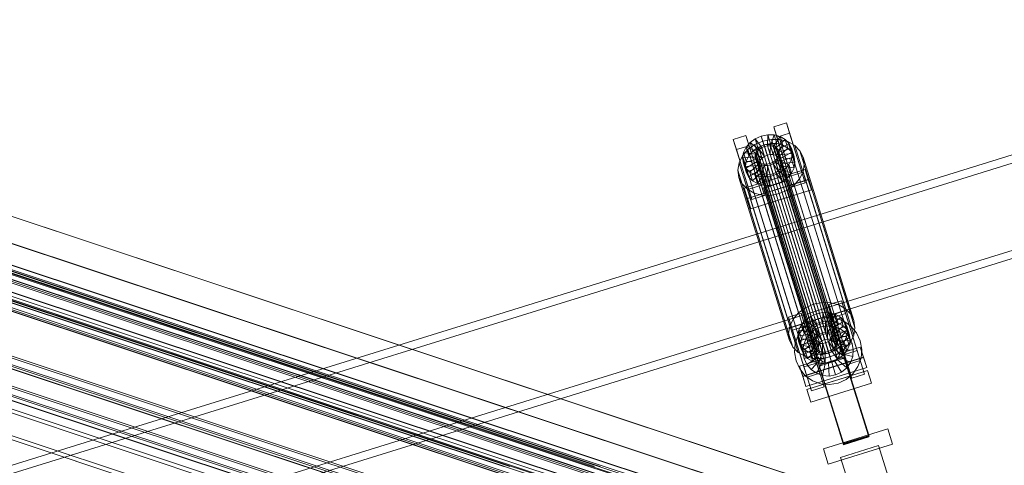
# Model space of a CAD drawing. Header units: millimetres. Extents: x -4395 to 65662, y -65530 to 6847.
# Tile 816 of 1034: x 20453 to 21195, y 2234 to 2570. Entities that reach past the tile are written whole.
import ezdxf

# ---------------------------------------------------------------- set-up
doc = ezdxf.new("R2010")
doc.units = ezdxf.units.MM
for name, color, linetype, lineweight in [('COTAS_P', 1, 'Continuous', 0), ('lateral_C02', 7, 'Continuous', 0), ('lateral_C07', 7, 'Continuous', 0)]:
    doc.layers.add(name, color=color, linetype=linetype, lineweight=lineweight)
doc.dimstyles.new('R19_100', dxfattribs={"dimtxt": 250, "dimasz": 150, "dimexe": 150, "dimexo": 80, "dimgap": 100, "dimtad": 1, "dimtih": 1, "dimtoh": 1, "dimdsep": 46, "dimcen": 0.09, "dimadec": 0, "dimazin": 0, "dimtfac": 1, "dimtdec": 4, "dimtofl": 0, "dimtmove": 0, "dimatfit": 3, "dimfxl": 1, "dimtolj": 1, "dimtzin": 0, "dimarcsym": 0})

# ---------------------------------------------------------------- blocks, each defined once
blk = doc.blocks.new('DIM_R33_4')
at = {"layer": 'COTAS_P'}
for p, q in [((15248.37, 1279.09), (24311.82, 4109.09)), ((24311.82, 4109.09), (24155.23, 4107.34)), ((24311.82, 4109.09), (24182.05, 4021.43)), ((24580.07, 3250), (24311.82, 4109.09)), ((15248.37, 1279.09), (15378.14, 1366.76)), ((15248.37, 1279.09), (15404.97, 1280.85)), ((15516.62, 420), (15248.37, 1279.09))]:
    blk.add_line(p, q, dxfattribs=at)
blk.add_text('9495 P', height=250, rotation=17.34062, dxfattribs=at).set_placement((19750.29, 2789.55))

msp = doc.modelspace()

# ---------------------------------------------------------------- linework, layer by layer
at = {"layer": 'lateral_C02'}
for p, q in [((21968.557, 2706.282), (21032.6, 2415.788)), ((21034.379, 2410.057), (21970.336, 2700.552)), ((21053.003, 2350.052), (21988.96, 2640.547)), ((21990.738, 2634.816), (21054.781, 2344.322)), ((21021.273, 2489.231), (21030.818, 2492.212)), ((21023.653, 2481.562), (21021.273, 2489.231)), ((21021.273, 2489.231), (21033.023, 2451.709)), ((21030.818, 2492.212), (21033.199, 2484.543)), ((21042.569, 2454.69), (21030.818, 2492.212)), ((20990.727, 2479.694), (21000.273, 2482.674)), ((21000.273, 2482.674), (21002.653, 2475.005)), ((21012.023, 2445.152), (21000.273, 2482.674)), ((21007.386, 2480.306), (21011.922, 2482.278)), ((21011.922, 2482.278), (21016.775, 2483.238)), ((21014.37, 2474.461), (21011.922, 2482.278)), ((21011.922, 2482.278), (21013.962, 2475.705)), ((21016.669, 2474.916), (21016.775, 2483.238)), ((21016.775, 2483.238), (21021.613, 2483.12)), ((21016.775, 2483.238), (21018.815, 2476.664)), ((21018.961, 2474.86), (21021.613, 2483.12)), ((21021.09, 2474.297), (21026.109, 2481.932)), ((21021.613, 2483.12), (21026.109, 2481.932)), ((21021.613, 2483.12), (21023.654, 2476.546)), ((21033.199, 2484.543), (21023.653, 2481.562)), ((21035.404, 2444.04), (21023.653, 2481.562)), ((21026.109, 2481.932), (21029.954, 2479.756)), ((21026.109, 2481.932), (21028.149, 2475.359)), ((21033.199, 2484.543), (21044.949, 2447.02)), ((20993.108, 2472.025), (20990.727, 2479.694)), ((20990.727, 2479.694), (21002.478, 2442.171)), ((21002.653, 2475.005), (20993.108, 2472.025)), ((20998.541, 2469.948), (21000.46, 2473.924)), ((21000.46, 2473.924), (21003.477, 2477.457)), ((21008.941, 2470.504), (21000.46, 2473.924)), ((21000.46, 2473.924), (21002.5, 2467.35)), ((21001.786, 2472.071), (21007.012, 2475.881)), ((21002.653, 2475.005), (21014.404, 2437.483)), ((21003.477, 2477.457), (21007.386, 2480.306)), ((21010.37, 2472.177), (21003.477, 2477.457)), ((21003.477, 2477.457), (21005.517, 2470.883)), ((21009.427, 2473.733), (21005.517, 2470.883)), ((21007.012, 2475.881), (21013.076, 2478.516)), ((21007.012, 2475.881), (21045.267, 2352.626)), ((21012.222, 2473.527), (21007.386, 2480.306)), ((21007.386, 2480.306), (21009.427, 2473.733)), ((21008.601, 2471.599), (21010.03, 2473.273)), ((21013.962, 2475.705), (21009.427, 2473.733)), ((21009.427, 2473.733), (21014.262, 2466.953)), ((21010.03, 2473.273), (21011.882, 2474.623)), ((21010.03, 2473.273), (21054.405, 2330.298)), ((21012.222, 2473.527), (21010.37, 2472.177)), ((21011.882, 2474.623), (21014.03, 2475.557)), ((21011.882, 2474.623), (21056.257, 2331.647)), ((21014.37, 2474.461), (21012.222, 2473.527)), ((21014.262, 2466.953), (21012.222, 2473.527)), ((21013.076, 2478.516), (21019.563, 2479.799)), ((21013.076, 2478.516), (21051.33, 2355.262)), ((21018.815, 2476.664), (21013.962, 2475.705)), ((21013.962, 2475.705), (21016.41, 2467.887)), ((21014.03, 2475.557), (21016.329, 2476.011)), ((21014.03, 2475.557), (21058.405, 2332.581)), ((21016.669, 2474.916), (21014.37, 2474.461)), ((21016.41, 2467.887), (21014.37, 2474.461)), ((21016.329, 2476.011), (21018.621, 2475.955)), ((21016.329, 2476.011), (21060.704, 2333.036)), ((21018.961, 2474.86), (21016.669, 2474.916)), ((21018.709, 2468.342), (21016.669, 2474.916)), ((21018.621, 2475.955), (21020.75, 2475.393)), ((21018.621, 2475.955), (21062.996, 2332.98)), ((21018.815, 2476.664), (21018.709, 2468.342)), ((21023.654, 2476.546), (21018.815, 2476.664)), ((21021.09, 2474.297), (21018.961, 2474.86)), ((21021.001, 2468.286), (21018.961, 2474.86)), ((21019.563, 2479.799), (21026.031, 2479.642)), ((21019.563, 2479.799), (21057.817, 2356.545)), ((21020.75, 2475.393), (21022.572, 2474.362)), ((21020.75, 2475.393), (21065.126, 2332.417)), ((21023.654, 2476.546), (21021.001, 2468.286)), ((21022.912, 2473.266), (21021.09, 2474.297)), ((21023.13, 2467.724), (21021.09, 2474.297)), ((21022.572, 2474.362), (21023.961, 2472.933)), ((21022.572, 2474.362), (21066.947, 2331.387)), ((21022.912, 2473.266), (21029.954, 2479.756)), ((21024.301, 2471.838), (21022.912, 2473.266)), ((21024.952, 2466.693), (21022.912, 2473.266)), ((21028.149, 2475.359), (21023.13, 2467.724)), ((21028.149, 2475.359), (21023.654, 2476.546)), ((21024.301, 2471.838), (21032.888, 2476.74)), ((21026.031, 2479.642), (21032.041, 2478.054)), ((21026.031, 2479.642), (21064.286, 2356.387)), ((21031.995, 2473.183), (21028.149, 2475.359)), ((21029.954, 2479.756), (21032.888, 2476.74)), ((21029.954, 2479.756), (21031.995, 2473.183)), ((21032.041, 2478.054), (21037.182, 2475.145)), ((21032.041, 2478.054), (21070.296, 2354.799)), ((21032.888, 2476.74), (21034.71, 2473.089)), ((21032.888, 2476.74), (21034.928, 2470.166)), ((21037.182, 2475.145), (21041.104, 2471.112)), ((21037.182, 2475.145), (21075.437, 2351.89)), ((21004.858, 2434.502), (20993.108, 2472.025)), ((20995.187, 2462.032), (20997.753, 2467.348)), ((20997.753, 2467.348), (21001.786, 2472.071)), ((20997.753, 2467.348), (21036.007, 2344.093)), ((20997.851, 2465.8), (20998.541, 2469.948)), ((21007.705, 2466.655), (20997.851, 2465.8)), ((21008.032, 2468.62), (20998.541, 2469.948)), ((20998.541, 2469.948), (21000.581, 2463.374)), ((21002.5, 2467.35), (21000.581, 2463.374)), ((21001.786, 2472.071), (21040.041, 2348.816)), ((21005.517, 2470.883), (21002.5, 2467.35)), ((21002.5, 2467.35), (21010.981, 2463.93)), ((21005.517, 2470.883), (21012.41, 2465.604)), ((21007.365, 2467.751), (21007.692, 2469.716)), ((21007.642, 2465.839), (21007.365, 2467.751)), ((21007.365, 2467.751), (21051.74, 2324.776)), ((21008.505, 2464.109), (21007.642, 2465.839)), ((21007.642, 2465.839), (21052.018, 2322.863)), ((21007.692, 2469.716), (21008.601, 2471.599)), ((21007.692, 2469.716), (21052.067, 2326.741)), ((21008.032, 2468.62), (21007.705, 2466.655)), ((21009.745, 2460.082), (21007.705, 2466.655)), ((21007.705, 2466.655), (21007.982, 2464.743)), ((21008.941, 2470.504), (21008.032, 2468.62)), ((21010.072, 2462.047), (21008.032, 2468.62)), ((21008.601, 2471.599), (21052.976, 2328.624)), ((21010.37, 2472.177), (21008.941, 2470.504)), ((21010.981, 2463.93), (21008.941, 2470.504)), ((21012.41, 2465.604), (21010.37, 2472.177)), ((21012.41, 2465.604), (21014.262, 2466.953)), ((21014.262, 2466.953), (21016.41, 2467.887)), ((21016.41, 2467.887), (21018.709, 2468.342)), ((21018.709, 2468.342), (21021.001, 2468.286)), ((21021.001, 2468.286), (21023.13, 2467.724)), ((21023.13, 2467.724), (21024.952, 2466.693)), ((21024.775, 2467.327), (21023.866, 2465.443)), ((21023.961, 2472.933), (21024.824, 2471.204)), ((21023.961, 2472.933), (21068.337, 2329.958)), ((21024.206, 2464.348), (21025.115, 2466.231)), ((21025.164, 2470.108), (21024.301, 2471.838)), ((21026.342, 2465.264), (21024.301, 2471.838)), ((21025.102, 2469.291), (21024.775, 2467.327)), ((21024.775, 2467.327), (21069.15, 2324.351)), ((21024.824, 2471.204), (21025.102, 2469.291)), ((21069.2, 2328.228), (21024.824, 2471.204)), ((21031.995, 2473.183), (21024.952, 2466.693)), ((21024.952, 2466.693), (21026.342, 2465.264)), ((21025.102, 2469.291), (21069.477, 2326.316)), ((21025.115, 2466.231), (21025.442, 2468.196)), ((21025.115, 2466.231), (21034.606, 2464.904)), ((21027.155, 2459.657), (21025.115, 2466.231)), ((21034.71, 2473.089), (21025.164, 2470.108)), ((21025.164, 2470.108), (21027.204, 2463.534)), ((21025.442, 2468.196), (21025.164, 2470.108)), ((21025.442, 2468.196), (21035.296, 2469.051)), ((21027.482, 2461.622), (21025.442, 2468.196)), ((21034.928, 2470.166), (21026.342, 2465.264)), ((21027.204, 2463.534), (21036.75, 2466.515)), ((21034.928, 2470.166), (21031.995, 2473.183)), ((21035.296, 2469.051), (21034.606, 2464.904)), ((21036.75, 2466.515), (21034.71, 2473.089)), ((21034.71, 2473.089), (21035.296, 2469.051)), ((21036.75, 2466.515), (21034.928, 2470.166)), ((21035.296, 2469.051), (21037.336, 2462.478)), ((21037.336, 2462.478), (21036.75, 2466.515)), ((21041.104, 2471.112), (21043.539, 2466.231)), ((21041.104, 2471.112), (21079.358, 2347.858)), ((21043.539, 2466.231), (21044.322, 2460.834)), ((21081.794, 2342.977), (21043.539, 2466.231)), ((20994.265, 2456.487), (20995.187, 2462.032)), ((20995.187, 2462.032), (21033.442, 2338.778)), ((20997.851, 2465.8), (20999.891, 2459.226)), ((20998.437, 2461.763), (20997.851, 2465.8)), ((21007.982, 2464.743), (20998.437, 2461.763)), ((20998.437, 2461.763), (21000.477, 2455.189)), ((21000.259, 2458.111), (20998.437, 2461.763)), ((21000.581, 2463.374), (20999.891, 2459.226)), ((20999.891, 2459.226), (21009.745, 2460.082)), ((20999.891, 2459.226), (21000.477, 2455.189)), ((21008.845, 2463.014), (21000.259, 2458.111)), ((21000.581, 2463.374), (21010.072, 2462.047)), ((21010.235, 2461.585), (21003.192, 2455.095)), ((21012.056, 2460.554), (21007.038, 2452.919)), ((21010.023, 2458.17), (21007.982, 2464.743)), ((21007.982, 2464.743), (21008.845, 2463.014)), ((21009.895, 2462.68), (21008.505, 2464.109)), ((21008.505, 2464.109), (21052.881, 2321.134)), ((21010.886, 2456.44), (21008.845, 2463.014)), ((21008.845, 2463.014), (21010.235, 2461.585)), ((21009.745, 2460.082), (21010.072, 2462.047)), ((21010.023, 2458.17), (21009.745, 2460.082)), ((21011.716, 2461.65), (21009.895, 2462.68)), ((21009.895, 2462.68), (21054.27, 2319.705)), ((21010.072, 2462.047), (21010.981, 2463.93)), ((21012.275, 2455.011), (21010.235, 2461.585)), ((21010.235, 2461.585), (21012.056, 2460.554)), ((21010.981, 2463.93), (21012.41, 2465.604)), ((21014.186, 2459.991), (21011.533, 2451.731)), ((21013.846, 2461.087), (21011.716, 2461.65)), ((21011.716, 2461.65), (21056.092, 2318.674)), ((21014.097, 2453.98), (21012.056, 2460.554)), ((21012.056, 2460.554), (21014.186, 2459.991)), ((21016.138, 2461.031), (21013.846, 2461.087)), ((21013.846, 2461.087), (21058.221, 2318.112)), ((21016.226, 2453.418), (21014.186, 2459.991)), ((21014.186, 2459.991), (21016.478, 2459.936)), ((21018.436, 2461.486), (21016.138, 2461.031)), ((21016.138, 2461.031), (21060.513, 2318.056)), ((21016.478, 2459.936), (21016.372, 2451.613)), ((21016.478, 2459.936), (21018.777, 2460.39)), ((21018.518, 2453.362), (21016.478, 2459.936)), ((21020.585, 2462.42), (21018.436, 2461.486)), ((21018.436, 2461.486), (21062.812, 2318.51)), ((21018.777, 2460.39), (21020.925, 2461.324)), ((21018.777, 2460.39), (21021.225, 2452.573)), ((21020.817, 2453.817), (21018.777, 2460.39)), ((21022.437, 2463.77), (21020.585, 2462.42)), ((21020.585, 2462.42), (21064.96, 2319.444)), ((21020.925, 2461.324), (21022.777, 2462.674)), ((21020.925, 2461.324), (21025.76, 2454.545)), ((21022.965, 2454.751), (21020.925, 2461.324)), ((21023.866, 2465.443), (21022.437, 2463.77)), ((21022.437, 2463.77), (21066.812, 2320.794)), ((21022.777, 2462.674), (21024.206, 2464.348)), ((21022.777, 2462.674), (21029.67, 2457.394)), ((21024.817, 2456.1), (21022.777, 2462.674)), ((21023.866, 2465.443), (21068.241, 2322.468)), ((21024.206, 2464.348), (21032.687, 2460.928)), ((21026.246, 2457.774), (21024.206, 2464.348)), ((21027.155, 2459.657), (21026.246, 2457.774)), ((21026.342, 2465.264), (21027.204, 2463.534)), ((21027.482, 2461.622), (21027.155, 2459.657)), ((21036.646, 2458.33), (21027.155, 2459.657)), ((21027.204, 2463.534), (21027.482, 2461.622)), ((21037.336, 2462.478), (21027.482, 2461.622)), ((21032.687, 2460.928), (21029.67, 2457.394)), ((21034.606, 2464.904), (21032.687, 2460.928)), ((21032.687, 2460.928), (21034.727, 2454.354)), ((21034.606, 2464.904), (21036.646, 2458.33)), ((21036.646, 2458.33), (21037.336, 2462.478)), ((21044.322, 2460.834), (21043.4, 2455.289)), ((21044.322, 2460.834), (21082.577, 2337.58)), ((20995.048, 2451.09), (20994.265, 2456.487)), ((20994.265, 2456.487), (21032.52, 2333.233)), ((20997.484, 2446.209), (20995.048, 2451.09)), ((20995.048, 2451.09), (21033.303, 2327.836)), ((20999.125, 2442.841), (21044.943, 2457.147)), ((21000.259, 2458.111), (21002.299, 2451.538)), ((21003.192, 2455.095), (21000.259, 2458.111)), ((21000.477, 2455.189), (21010.023, 2458.17)), ((21000.477, 2455.189), (21002.299, 2451.538)), ((21002.299, 2451.538), (21010.886, 2456.44)), ((21002.299, 2451.538), (21005.233, 2448.521)), ((21003.192, 2455.095), (21005.233, 2448.521)), ((21007.038, 2452.919), (21003.192, 2455.095)), ((21005.233, 2448.521), (21012.275, 2455.011)), ((21007.038, 2452.919), (21009.078, 2446.345)), ((21011.533, 2451.731), (21007.038, 2452.919)), ((21009.078, 2446.345), (21014.097, 2453.98)), ((21010.886, 2456.44), (21010.023, 2458.17)), ((21012.275, 2455.011), (21010.886, 2456.44)), ((21011.533, 2451.731), (21013.573, 2445.158)), ((21016.372, 2451.613), (21011.533, 2451.731)), ((21014.097, 2453.98), (21012.275, 2455.011)), ((21013.573, 2445.158), (21016.226, 2453.418)), ((21016.226, 2453.418), (21014.097, 2453.98)), ((21018.518, 2453.362), (21016.226, 2453.418)), ((21021.225, 2452.573), (21016.372, 2451.613)), ((21016.372, 2451.613), (21018.412, 2445.04)), ((21018.412, 2445.04), (21018.518, 2453.362)), ((21020.817, 2453.817), (21018.518, 2453.362)), ((21022.965, 2454.751), (21020.817, 2453.817)), ((21023.265, 2445.999), (21020.817, 2453.817)), ((21025.76, 2454.545), (21021.225, 2452.573)), ((21021.225, 2452.573), (21023.265, 2445.999)), ((21024.817, 2456.1), (21022.965, 2454.751)), ((21027.8, 2447.971), (21022.965, 2454.751)), ((21026.246, 2457.774), (21024.817, 2456.1)), ((21031.71, 2450.821), (21024.817, 2456.1)), ((21029.67, 2457.394), (21025.76, 2454.545)), ((21025.76, 2454.545), (21027.8, 2447.971)), ((21034.727, 2454.354), (21026.246, 2457.774)), ((21029.67, 2457.394), (21031.71, 2450.821)), ((21031.71, 2450.821), (21034.727, 2454.354)), ((21042.569, 2454.69), (21033.023, 2451.709)), ((21033.023, 2451.709), (21035.404, 2444.04)), ((21034.727, 2454.354), (21036.646, 2458.33)), ((21043.4, 2455.289), (21040.835, 2449.974)), ((21044.949, 2447.02), (21042.569, 2454.69)), ((21043.4, 2455.289), (21081.655, 2332.035)), ((21044.943, 2457.147), (21047.323, 2449.478)), ((21047.391, 2449.33), (21044.943, 2457.147)), ((21001.405, 2442.177), (20997.484, 2446.209)), ((20997.484, 2446.209), (21035.738, 2322.955)), ((21047.323, 2449.478), (21001.505, 2435.171)), ((21047.391, 2449.33), (21001.573, 2435.023)), ((21012.023, 2445.152), (21002.478, 2442.171)), ((21005.233, 2448.521), (21009.078, 2446.345)), ((21009.078, 2446.345), (21013.573, 2445.158)), ((21014.404, 2437.483), (21012.023, 2445.152)), ((21013.573, 2445.158), (21018.412, 2445.04)), ((21013.64, 2443.3), (21032.731, 2449.262)), ((21032.807, 2449.018), (21013.716, 2443.057)), ((21018.412, 2445.04), (21023.265, 2445.999)), ((21023.265, 2445.999), (21027.8, 2447.971)), ((21027.8, 2447.971), (21031.71, 2450.821)), ((21036.801, 2445.251), (21031.575, 2441.441)), ((21032.731, 2449.262), (21032.807, 2449.018)), ((21093.124, 2255.857), (21032.731, 2449.262)), ((21032.807, 2449.018), (21093.2, 2255.613)), ((21035.404, 2444.04), (21044.949, 2447.02)), ((21040.835, 2449.974), (21036.801, 2445.251)), ((21036.801, 2445.251), (21075.056, 2321.996)), ((21040.835, 2449.974), (21079.089, 2326.719)), ((21047.323, 2449.478), (21049.771, 2441.661)), ((21049.771, 2441.661), (21047.391, 2449.33)), ((21001.505, 2435.171), (20999.125, 2442.841)), ((20999.125, 2442.841), (21001.573, 2435.023)), ((21006.546, 2439.268), (21001.405, 2442.177)), ((21001.405, 2442.177), (21039.66, 2318.922)), ((21002.478, 2442.171), (21004.858, 2434.502)), ((21003.953, 2427.354), (21049.771, 2441.661)), ((21004.858, 2434.502), (21014.404, 2437.483)), ((21012.556, 2437.68), (21006.546, 2439.268)), ((21006.546, 2439.268), (21044.801, 2316.013)), ((21019.025, 2437.522), (21012.556, 2437.68)), ((21012.556, 2437.68), (21050.811, 2314.426)), ((21013.716, 2443.057), (21013.64, 2443.3)), ((21074.033, 2249.895), (21013.64, 2443.3)), ((21074.109, 2249.652), (21013.716, 2443.057)), ((21025.512, 2438.805), (21019.025, 2437.522)), ((21019.025, 2437.522), (21057.279, 2314.268)), ((21031.575, 2441.441), (21025.512, 2438.805)), ((21025.512, 2438.805), (21063.766, 2315.551)), ((21031.575, 2441.441), (21069.83, 2318.187)), ((21003.953, 2427.354), (21001.505, 2435.171)), ((21001.573, 2435.023), (21003.953, 2427.354)), ((21032.6, 2415.788), (20096.643, 2125.293)), ((21053.003, 2350.052), (21032.6, 2415.788)), ((21032.6, 2415.788), (21034.379, 2410.057)), ((20098.422, 2119.563), (21034.379, 2410.057)), ((21034.379, 2410.057), (21054.781, 2344.322)), ((21051.33, 2355.262), (21045.267, 2352.626)), ((21057.817, 2356.545), (21051.33, 2355.262)), ((21064.286, 2356.387), (21057.817, 2356.545)), ((21062.928, 2355.021), (21072.473, 2358.001)), ((21065.308, 2347.352), (21062.928, 2355.021)), ((21062.928, 2355.021), (21074.679, 2317.498)), ((21070.296, 2354.799), (21064.286, 2356.387)), ((21075.437, 2351.89), (21070.296, 2354.799)), ((21072.473, 2358.001), (21074.854, 2350.332)), ((21084.224, 2320.479), (21072.473, 2358.001)), ((20117.046, 2059.557), (21053.003, 2350.052)), ((21032.382, 2345.483), (21041.928, 2348.464)), ((21040.041, 2348.816), (21036.007, 2344.093)), ((21045.267, 2352.626), (21040.041, 2348.816)), ((21041.928, 2348.464), (21044.308, 2340.795)), ((21053.678, 2310.941), (21041.928, 2348.464)), ((21049.042, 2346.096), (21053.577, 2348.068)), ((21053.577, 2348.068), (21058.43, 2349.027)), ((21056.025, 2340.251), (21053.577, 2348.068)), ((21053.577, 2348.068), (21055.617, 2341.494)), ((21058.324, 2340.705), (21058.43, 2349.027)), ((21058.43, 2349.027), (21063.269, 2348.909)), ((21058.43, 2349.027), (21060.47, 2342.454)), ((21060.616, 2340.649), (21063.269, 2348.909)), ((21062.745, 2340.087), (21067.764, 2347.722)), ((21063.269, 2348.909), (21067.764, 2347.722)), ((21063.269, 2348.909), (21065.309, 2342.336)), ((21074.854, 2350.332), (21065.308, 2347.352)), ((21077.059, 2309.829), (21065.308, 2347.352)), ((21065.997, 2345.309), (21075.542, 2348.29)), ((21067.764, 2347.722), (21071.609, 2345.546)), ((21067.764, 2347.722), (21069.804, 2341.148)), ((21074.854, 2350.332), (21086.604, 2312.81)), ((21079.358, 2347.858), (21075.437, 2351.89)), ((21089.849, 2302.471), (21075.542, 2348.29)), ((21081.794, 2342.977), (21079.358, 2347.858)), ((21054.781, 2344.322), (20118.824, 2053.827)), ((21034.763, 2337.814), (21032.382, 2345.483)), ((21032.382, 2345.483), (21044.133, 2307.961)), ((21036.007, 2344.093), (21033.442, 2338.778)), ((21044.308, 2340.795), (21034.763, 2337.814)), ((21040.196, 2335.737), (21042.115, 2339.713)), ((21042.115, 2339.713), (21045.132, 2343.246)), ((21050.596, 2336.293), (21042.115, 2339.713)), ((21042.115, 2339.713), (21044.155, 2333.14)), ((21043.673, 2337.288), (21048.764, 2341.536)), ((21044.308, 2340.795), (21056.059, 2303.272)), ((21045.132, 2343.246), (21049.042, 2346.096)), ((21052.025, 2337.967), (21045.132, 2343.246)), ((21045.132, 2343.246), (21047.172, 2336.673)), ((21048.764, 2341.536), (21054.781, 2344.322)), ((21053.877, 2339.317), (21049.042, 2346.096)), ((21049.042, 2346.096), (21051.082, 2339.522)), ((21055.617, 2341.494), (21051.082, 2339.522)), ((21056.025, 2340.251), (21053.877, 2339.317)), ((21054.781, 2344.322), (21061.314, 2345.455)), ((21060.47, 2342.454), (21055.617, 2341.494)), ((21055.617, 2341.494), (21058.065, 2333.677)), ((21058.324, 2340.705), (21056.025, 2340.251)), ((21058.065, 2333.677), (21056.025, 2340.251)), ((21060.616, 2340.649), (21058.324, 2340.705)), ((21060.364, 2334.131), (21058.324, 2340.705)), ((21060.47, 2342.454), (21060.364, 2334.131)), ((21065.309, 2342.336), (21060.47, 2342.454)), ((21062.745, 2340.087), (21060.616, 2340.649)), ((21062.656, 2334.076), (21060.616, 2340.649)), ((21061.314, 2345.455), (21067.918, 2344.859)), ((21065.309, 2342.336), (21062.656, 2334.076)), ((21064.567, 2339.056), (21062.745, 2340.087)), ((21064.785, 2333.513), (21062.745, 2340.087)), ((21064.567, 2339.056), (21071.609, 2345.546)), ((21069.804, 2341.148), (21064.785, 2333.513)), ((21069.804, 2341.148), (21065.309, 2342.336)), ((21065.956, 2337.627), (21074.543, 2342.529)), ((21065.997, 2345.309), (21080.303, 2299.491)), ((21067.918, 2344.859), (21074.143, 2342.573)), ((21073.65, 2338.972), (21069.804, 2341.148)), ((21071.609, 2345.546), (21074.543, 2342.529)), ((21071.609, 2345.546), (21073.65, 2338.972)), ((21074.143, 2342.573), (21079.564, 2338.755)), ((21074.543, 2342.529), (21076.365, 2338.878)), ((21074.543, 2342.529), (21076.583, 2335.956)), ((21082.577, 2337.58), (21081.794, 2342.977)), ((21033.442, 2338.778), (21032.52, 2333.233)), ((21032.52, 2333.233), (21033.303, 2327.836)), ((21046.513, 2300.292), (21034.763, 2337.814)), ((21035.451, 2335.772), (21044.997, 2338.752)), ((21035.451, 2335.772), (21049.758, 2289.953)), ((21039.506, 2331.589), (21040.196, 2335.737)), ((21049.36, 2332.445), (21039.506, 2331.589)), ((21039.854, 2331.867), (21043.673, 2337.288)), ((21049.687, 2334.41), (21040.196, 2335.737)), ((21040.196, 2335.737), (21042.236, 2329.164)), ((21044.155, 2333.14), (21042.236, 2329.164)), ((21047.172, 2336.673), (21044.155, 2333.14)), ((21044.155, 2333.14), (21052.636, 2329.72)), ((21059.303, 2292.934), (21044.997, 2338.752)), ((21045.523, 2328.896), (21048.379, 2332.951)), ((21051.082, 2339.522), (21047.172, 2336.673)), ((21047.172, 2336.673), (21054.065, 2331.393)), ((21048.379, 2332.951), (21052.188, 2336.129)), ((21055.733, 2326.175), (21048.379, 2332.951)), ((21049.687, 2334.41), (21049.36, 2332.445)), ((21051.4, 2325.871), (21049.36, 2332.445)), ((21049.36, 2332.445), (21049.637, 2330.533)), ((21050.596, 2336.293), (21049.687, 2334.41)), ((21051.727, 2327.836), (21049.687, 2334.41)), ((21052.025, 2337.967), (21050.596, 2336.293)), ((21052.636, 2329.72), (21050.596, 2336.293)), ((21051.082, 2339.522), (21055.917, 2332.743)), ((21053.877, 2339.317), (21052.025, 2337.967)), ((21054.065, 2331.393), (21052.025, 2337.967)), ((21052.188, 2336.129), (21056.689, 2338.212)), ((21057.537, 2327.68), (21052.188, 2336.129)), ((21055.917, 2332.743), (21053.877, 2339.317)), ((21054.065, 2331.393), (21055.917, 2332.743)), ((21055.917, 2332.743), (21058.065, 2333.677)), ((21058.405, 2332.581), (21056.257, 2331.647)), ((21056.689, 2338.212), (21061.576, 2339.06)), ((21059.669, 2328.667), (21056.689, 2338.212)), ((21058.065, 2333.677), (21060.364, 2334.131)), ((21060.704, 2333.036), (21058.405, 2332.581)), ((21060.364, 2334.131), (21062.656, 2334.076)), ((21062.996, 2332.98), (21060.704, 2333.036)), ((21061.984, 2329.069), (21061.576, 2339.06)), ((21061.576, 2339.06), (21066.516, 2338.614)), ((21062.656, 2334.076), (21064.785, 2333.513)), ((21065.126, 2332.417), (21062.996, 2332.98)), ((21064.324, 2328.857), (21066.516, 2338.614)), ((21065.956, 2337.627), (21064.567, 2339.056)), ((21066.607, 2332.482), (21064.567, 2339.056)), ((21064.785, 2333.513), (21066.607, 2332.482)), ((21066.947, 2331.387), (21065.126, 2332.417)), ((21066.819, 2335.898), (21065.956, 2337.627)), ((21067.997, 2331.053), (21065.956, 2337.627)), ((21066.516, 2338.614), (21071.172, 2336.905)), ((21066.53, 2328.048), (21071.172, 2336.905)), ((21073.65, 2338.972), (21066.607, 2332.482)), ((21066.607, 2332.482), (21067.997, 2331.053)), ((21066.77, 2332.02), (21067.097, 2333.985)), ((21076.365, 2338.878), (21066.819, 2335.898)), ((21066.819, 2335.898), (21068.86, 2329.324)), ((21067.097, 2333.985), (21066.819, 2335.898)), ((21067.097, 2333.985), (21076.951, 2334.841)), ((21069.137, 2327.412), (21067.097, 2333.985)), ((21076.583, 2335.956), (21067.997, 2331.053)), ((21068.451, 2326.695), (21075.227, 2334.049)), ((21068.86, 2329.324), (21078.405, 2332.304)), ((21071.172, 2336.905), (21075.227, 2334.049)), ((21076.583, 2335.956), (21073.65, 2338.972)), ((21075.227, 2334.049), (21078.405, 2330.24)), ((21076.951, 2334.841), (21076.261, 2330.693)), ((21078.405, 2332.304), (21076.365, 2338.878)), ((21076.365, 2338.878), (21076.951, 2334.841)), ((21078.405, 2332.304), (21076.583, 2335.956)), ((21076.951, 2334.841), (21078.991, 2328.267)), ((21078.991, 2328.267), (21078.405, 2332.304)), ((21079.564, 2338.755), (21083.812, 2333.664)), ((21081.655, 2332.035), (21082.577, 2337.58)), ((21083.812, 2333.664), (21086.597, 2327.647)), ((21033.303, 2327.836), (21035.738, 2322.955)), ((21036.973, 2319.039), (21037.569, 2325.643)), ((21037.569, 2325.643), (21039.854, 2331.867)), ((21039.506, 2331.589), (21041.546, 2325.016)), ((21040.092, 2327.552), (21039.506, 2331.589)), ((21049.637, 2330.533), (21040.092, 2327.552)), ((21040.092, 2327.552), (21042.132, 2320.979)), ((21041.914, 2323.901), (21040.092, 2327.552)), ((21042.236, 2329.164), (21041.546, 2325.016)), ((21041.546, 2325.016), (21051.4, 2325.871)), ((21041.546, 2325.016), (21042.132, 2320.979)), ((21050.5, 2328.803), (21041.914, 2323.901)), ((21042.236, 2329.164), (21051.727, 2327.836)), ((21043.814, 2324.24), (21045.523, 2328.896)), ((21051.89, 2327.374), (21044.847, 2320.884)), ((21054.38, 2324.254), (21045.523, 2328.896)), ((21053.712, 2326.343), (21048.693, 2318.708)), ((21051.678, 2323.959), (21049.637, 2330.533)), ((21049.637, 2330.533), (21050.5, 2328.803)), ((21052.541, 2322.23), (21050.5, 2328.803)), ((21050.5, 2328.803), (21051.89, 2327.374)), ((21051.4, 2325.871), (21051.727, 2327.836)), ((21051.678, 2323.959), (21051.4, 2325.871)), ((21051.727, 2327.836), (21052.636, 2329.72)), ((21052.067, 2326.741), (21051.74, 2324.776)), ((21051.74, 2324.776), (21052.018, 2322.863)), ((21053.93, 2320.801), (21051.89, 2327.374)), ((21051.89, 2327.374), (21053.712, 2326.343)), ((21052.976, 2328.624), (21052.067, 2326.741)), ((21052.636, 2329.72), (21054.065, 2331.393)), ((21054.405, 2330.298), (21052.976, 2328.624)), ((21055.841, 2325.781), (21053.188, 2317.521)), ((21055.752, 2319.77), (21053.712, 2326.343)), ((21053.712, 2326.343), (21055.841, 2325.781)), ((21054.38, 2324.254), (21055.733, 2326.175)), ((21056.257, 2331.647), (21054.405, 2330.298)), ((21055.733, 2326.175), (21057.537, 2327.68)), ((21057.881, 2319.207), (21055.841, 2325.781)), ((21055.841, 2325.781), (21058.133, 2325.725)), ((21057.537, 2327.68), (21059.669, 2328.667)), ((21058.133, 2325.725), (21058.027, 2317.403)), ((21058.133, 2325.725), (21060.432, 2326.18)), ((21060.173, 2319.151), (21058.133, 2325.725)), ((21059.669, 2328.667), (21061.984, 2329.069)), ((21060.432, 2326.18), (21062.58, 2327.114)), ((21060.432, 2326.18), (21062.88, 2318.362)), ((21062.472, 2319.606), (21060.432, 2326.18)), ((21061.984, 2329.069), (21064.324, 2328.857)), ((21062.58, 2327.114), (21064.432, 2328.463)), ((21062.58, 2327.114), (21067.415, 2320.334)), ((21064.62, 2320.54), (21062.58, 2327.114)), ((21064.324, 2328.857), (21066.53, 2328.048)), ((21064.432, 2328.463), (21065.861, 2330.137)), ((21064.432, 2328.463), (21071.325, 2323.184)), ((21066.472, 2321.89), (21064.432, 2328.463)), ((21065.861, 2330.137), (21066.77, 2332.02)), ((21065.861, 2330.137), (21074.342, 2326.717)), ((21067.901, 2323.563), (21065.861, 2330.137)), ((21066.53, 2328.048), (21068.451, 2326.695)), ((21066.77, 2332.02), (21076.261, 2330.693)), ((21068.81, 2325.447), (21066.77, 2332.02)), ((21068.337, 2329.958), (21066.947, 2331.387)), ((21068.81, 2325.447), (21067.901, 2323.563)), ((21067.997, 2331.053), (21068.86, 2329.324)), ((21069.2, 2328.228), (21068.337, 2329.958)), ((21068.451, 2326.695), (21069.956, 2324.891)), ((21069.137, 2327.412), (21068.81, 2325.447)), ((21078.301, 2324.119), (21068.81, 2325.447)), ((21068.86, 2329.324), (21069.137, 2327.412)), ((21078.991, 2328.267), (21069.137, 2327.412)), ((21069.15, 2324.351), (21069.477, 2326.316)), ((21069.477, 2326.316), (21069.2, 2328.228)), ((21069.956, 2324.891), (21078.405, 2330.24)), ((21069.956, 2324.891), (21070.943, 2322.759)), ((21080.488, 2325.739), (21070.943, 2322.759)), ((21074.342, 2326.717), (21071.325, 2323.184)), ((21076.261, 2330.693), (21074.342, 2326.717)), ((21074.342, 2326.717), (21076.382, 2320.143)), ((21075.056, 2321.996), (21079.089, 2326.719)), ((21076.261, 2330.693), (21078.301, 2324.119)), ((21078.301, 2324.119), (21078.991, 2328.267)), ((21078.405, 2330.24), (21080.488, 2325.739)), ((21079.089, 2326.719), (21081.655, 2332.035)), ((21080.488, 2325.739), (21081.336, 2320.852)), ((21086.597, 2327.647), (21087.731, 2321.113)), ((21035.738, 2322.955), (21039.66, 2318.922)), ((21038.106, 2312.506), (21036.973, 2319.039)), ((21039.66, 2318.922), (21044.801, 2316.013)), ((21040.78, 2308.63), (21086.598, 2322.937)), ((21041.914, 2323.901), (21043.954, 2317.327)), ((21044.847, 2320.884), (21041.914, 2323.901)), ((21042.132, 2320.979), (21051.678, 2323.959)), ((21042.132, 2320.979), (21043.954, 2317.327)), ((21043.368, 2319.3), (21043.814, 2324.24)), ((21053.359, 2319.708), (21043.368, 2319.3)), ((21044.215, 2314.413), (21043.368, 2319.3)), ((21053.571, 2322.048), (21043.814, 2324.24)), ((21043.954, 2317.327), (21052.541, 2322.23)), ((21043.954, 2317.327), (21046.888, 2314.311)), ((21053.761, 2317.394), (21044.215, 2314.413)), ((21044.847, 2320.884), (21046.888, 2314.311)), ((21048.693, 2318.708), (21044.847, 2320.884)), ((21046.888, 2314.311), (21053.93, 2320.801)), ((21048.693, 2318.708), (21050.733, 2312.135)), ((21053.188, 2317.521), (21048.693, 2318.708)), ((21050.733, 2312.135), (21055.752, 2319.77)), ((21052.541, 2322.23), (21051.678, 2323.959)), ((21052.018, 2322.863), (21052.881, 2321.134)), ((21053.93, 2320.801), (21052.541, 2322.23)), ((21052.881, 2321.134), (21054.27, 2319.705)), ((21053.188, 2317.521), (21055.229, 2310.947)), ((21058.027, 2317.403), (21053.188, 2317.521)), ((21053.359, 2319.708), (21053.571, 2322.048)), ((21053.761, 2317.394), (21053.359, 2319.708)), ((21053.571, 2322.048), (21054.38, 2324.254)), ((21054.748, 2315.261), (21053.761, 2317.394)), ((21055.752, 2319.77), (21053.93, 2320.801)), ((21054.27, 2319.705), (21056.092, 2318.674)), ((21055.229, 2310.947), (21057.881, 2319.207)), ((21057.881, 2319.207), (21055.752, 2319.77)), ((21056.092, 2318.674), (21058.221, 2318.112)), ((21060.173, 2319.151), (21057.881, 2319.207)), ((21062.88, 2318.362), (21058.027, 2317.403)), ((21058.027, 2317.403), (21060.067, 2310.829)), ((21058.221, 2318.112), (21060.513, 2318.056)), ((21060.067, 2310.829), (21060.173, 2319.151)), ((21062.472, 2319.606), (21060.173, 2319.151)), ((21060.513, 2318.056), (21062.812, 2318.51)), ((21064.62, 2320.54), (21062.472, 2319.606)), ((21064.92, 2311.789), (21062.472, 2319.606)), ((21062.812, 2318.51), (21064.96, 2319.444)), ((21067.415, 2320.334), (21062.88, 2318.362)), ((21062.88, 2318.362), (21064.92, 2311.789)), ((21063.766, 2315.551), (21069.83, 2318.187)), ((21066.472, 2321.89), (21064.62, 2320.54)), ((21069.456, 2313.761), (21064.62, 2320.54)), ((21064.96, 2319.444), (21066.812, 2320.794)), ((21067.901, 2323.563), (21066.472, 2321.89)), ((21073.365, 2316.61), (21066.472, 2321.89)), ((21066.812, 2320.794), (21068.241, 2322.468)), ((21071.325, 2323.184), (21067.415, 2320.334)), ((21067.415, 2320.334), (21069.456, 2313.761)), ((21076.382, 2320.143), (21067.901, 2323.563)), ((21068.241, 2322.468), (21069.15, 2324.351)), ((21069.83, 2318.187), (21075.056, 2321.996)), ((21071.133, 2318.104), (21070.323, 2315.898)), ((21070.943, 2322.759), (21071.344, 2320.444)), ((21071.344, 2320.444), (21071.133, 2318.104)), ((21071.133, 2318.104), (21080.89, 2315.912)), ((21071.325, 2323.184), (21073.365, 2316.61)), ((21071.344, 2320.444), (21081.336, 2320.852)), ((21073.365, 2316.61), (21076.382, 2320.143)), ((21084.224, 2320.479), (21074.679, 2317.498)), ((21074.679, 2317.498), (21077.059, 2309.829)), ((21076.382, 2320.143), (21078.301, 2324.119)), ((21081.336, 2320.852), (21080.89, 2315.912)), ((21086.604, 2312.81), (21084.224, 2320.479)), ((21086.598, 2322.937), (21088.978, 2315.267)), ((21089.046, 2315.119), (21086.598, 2322.937)), ((21087.731, 2321.113), (21087.134, 2314.51)), ((21040.892, 2306.488), (21038.106, 2312.506)), ((21088.978, 2315.267), (21043.16, 2300.961)), ((21089.046, 2315.119), (21043.228, 2300.813)), ((21053.678, 2310.941), (21044.133, 2307.961)), ((21046.299, 2309.912), (21044.215, 2314.413)), ((21044.801, 2316.013), (21050.811, 2314.426)), ((21054.748, 2315.261), (21046.299, 2309.912)), ((21049.477, 2306.104), (21046.299, 2309.912)), ((21046.888, 2314.311), (21050.733, 2312.135)), ((21056.253, 2313.457), (21049.477, 2306.104)), ((21050.733, 2312.135), (21055.229, 2310.947)), ((21050.811, 2314.426), (21057.279, 2314.268)), ((21058.174, 2312.105), (21053.532, 2303.247)), ((21056.059, 2303.272), (21053.678, 2310.941)), ((21056.253, 2313.457), (21054.748, 2315.261)), ((21055.21, 2309.364), (21074.301, 2315.326)), ((21055.229, 2310.947), (21060.067, 2310.829)), ((21074.548, 2314.533), (21055.458, 2308.571)), ((21058.174, 2312.105), (21056.253, 2313.457)), ((21057.279, 2314.268), (21063.766, 2315.551)), ((21060.379, 2311.295), (21058.174, 2312.105)), ((21060.379, 2311.295), (21058.188, 2301.538)), ((21060.067, 2310.829), (21064.92, 2311.789)), ((21062.719, 2311.084), (21060.379, 2311.295)), ((21065.034, 2311.485), (21062.719, 2311.084)), ((21062.719, 2311.084), (21063.128, 2301.092)), ((21064.92, 2311.789), (21069.456, 2313.761)), ((21067.166, 2312.472), (21065.034, 2311.485)), ((21065.034, 2311.485), (21068.015, 2301.94)), ((21068.97, 2313.977), (21067.166, 2312.472)), ((21067.166, 2312.472), (21072.516, 2304.023)), ((21070.323, 2315.898), (21068.97, 2313.977)), ((21068.97, 2313.977), (21076.324, 2307.201)), ((21069.456, 2313.761), (21073.365, 2316.61)), ((21070.323, 2315.898), (21079.181, 2311.256)), ((21074.301, 2315.326), (21074.548, 2314.533)), ((21092.81, 2256.06), (21074.301, 2315.326)), ((21074.548, 2314.533), (21093.057, 2255.268)), ((21079.181, 2311.256), (21076.324, 2307.201)), ((21077.059, 2309.829), (21086.604, 2312.81)), ((21080.89, 2315.912), (21079.181, 2311.256)), ((21087.134, 2314.51), (21084.849, 2308.285)), ((21088.978, 2315.267), (21091.426, 2307.45)), ((21091.426, 2307.45), (21089.046, 2315.119)), ((21043.16, 2300.961), (21040.78, 2308.63)), ((21040.78, 2308.63), (21043.228, 2300.813)), ((21045.14, 2301.397), (21040.892, 2306.488)), ((21044.133, 2307.961), (21046.513, 2300.292)), ((21045.608, 2293.144), (21091.426, 2307.45)), ((21046.298, 2290.968), (21092.116, 2305.275)), ((21046.513, 2300.292), (21056.059, 2303.272)), ((21053.532, 2303.247), (21049.477, 2306.104)), ((21058.188, 2301.538), (21053.532, 2303.247)), ((21055.458, 2308.571), (21055.21, 2309.364)), ((21073.719, 2250.098), (21055.21, 2309.364)), ((21073.966, 2249.305), (21055.458, 2308.571)), ((21072.516, 2304.023), (21068.015, 2301.94)), ((21076.324, 2307.201), (21072.516, 2304.023)), ((21081.031, 2302.864), (21075.94, 2298.616)), ((21080.303, 2299.491), (21089.849, 2302.471)), ((21084.849, 2308.285), (21081.031, 2302.864)), ((21095.097, 2295.729), (21092.116, 2305.275)), ((21045.608, 2293.144), (21043.16, 2300.961)), ((21043.228, 2300.813), (21045.608, 2293.144)), ((21050.561, 2297.579), (21045.14, 2301.397)), ((21049.278, 2281.423), (21095.097, 2295.729)), ((21056.785, 2295.294), (21050.561, 2297.579)), ((21063.389, 2294.697), (21056.785, 2295.294)), ((21063.128, 2301.092), (21058.188, 2301.538)), ((21078.752, 2301.102), (21059.661, 2295.141)), ((21073.849, 2249.704), (21059.661, 2295.141)), ((21068.015, 2301.94), (21063.128, 2301.092)), ((21069.922, 2295.83), (21063.389, 2294.697)), ((21075.94, 2298.616), (21069.922, 2295.83)), ((21078.752, 2301.102), (21092.94, 2255.665)), ((21046.298, 2290.968), (21049.278, 2281.423)), ((21049.758, 2289.953), (21059.303, 2292.934)), ((21058.851, 2246.069), (21107.342, 2261.21)), ((21110.918, 2249.755), (21107.342, 2261.21)), ((21092.81, 2256.06), (21073.719, 2250.098)), ((21092.94, 2255.665), (21073.849, 2249.704)), ((21073.966, 2249.305), (21093.057, 2255.268)), ((21093.124, 2255.857), (21074.033, 2249.895)), ((21074.109, 2249.652), (21093.2, 2255.613)), ((21093.057, 2255.268), (21092.81, 2256.06)), ((21093.2, 2255.613), (21093.124, 2255.857)), ((21058.851, 2246.069), (21062.427, 2234.614)), ((21062.427, 2234.614), (21110.918, 2249.755)), ((21071.758, 2239.623), (21100.395, 2248.565)), ((21073.719, 2250.098), (21073.966, 2249.305)), ((21074.033, 2249.895), (21074.109, 2249.652)), ((21128.174, 2159.599), (21100.395, 2248.565)), ((21071.758, 2239.623), (21099.537, 2150.657))]:
    msp.add_line(p, q, dxfattribs=at)
at = {"layer": 'lateral_C07'}
for p, q in [((20042.533, 2535.254), (26489.775, 393.296)), ((26490.293, 393.296), (20043.051, 2535.254)), ((20104.181, 2535.254), (26551.422, 393.296)), ((26551.94, 393.296), (20104.699, 2535.254)), ((19976.507, 2520.65), (26536.084, 341.372)), ((26596.523, 341.372), (20036.946, 2520.65)), ((26535.165, 338.52), (19975.588, 2517.799)), ((20036.027, 2517.799), (26595.604, 338.52)), ((26479.053, 360.032), (20031.811, 2501.989)), ((20032.329, 2501.989), (26479.571, 360.032)), ((20041.117, 2496.028), (26469.636, 360.291)), ((26540.7, 360.032), (20093.459, 2501.989)), ((20093.977, 2501.989), (26541.218, 360.032)), ((26530.075, 360.291), (20101.556, 2496.028)), ((26468.717, 357.44), (20040.198, 2493.177)), ((20100.637, 2493.177), (26529.156, 357.44)), ((20062.238, 2483.847), (20817.812, 2232.823)), ((20818.503, 2232.823), (20062.929, 2483.847)), ((20062.929, 2483.847), (26435.28, 366.77)), ((20822.129, 2232.823), (20066.555, 2483.847)), ((26442.705, 366.77), (20070.354, 2483.847)), ((20126.649, 2483.847), (26499, 366.77)), ((20130.448, 2483.847), (20886.021, 2232.823)), ((20134.074, 2483.847), (20889.648, 2232.823)), ((26506.425, 366.77), (20134.074, 2483.847)), ((20890.338, 2232.823), (20134.765, 2483.847)), ((19884.41, 2478.743), (26575.045, 255.924)), ((26579.362, 255.924), (19888.727, 2478.743)), ((19952.619, 2478.743), (26643.254, 255.924)), ((26647.571, 255.924), (19956.936, 2478.743)), ((20815.974, 2227.121), (20060.4, 2478.144)), ((26433.442, 361.068), (20061.091, 2478.144)), ((20064.717, 2478.144), (20820.291, 2227.121)), ((20068.516, 2478.144), (26440.867, 361.068)), ((26497.162, 361.068), (20124.811, 2478.144)), ((20884.183, 2227.121), (20128.61, 2478.144)), ((20132.236, 2478.144), (26504.587, 361.068)), ((20132.927, 2478.144), (20888.5, 2227.121)), ((19881.652, 2470.19), (26572.287, 247.37)), ((26572.978, 247.37), (19882.343, 2470.19)), ((26573.206, 250.221), (19882.571, 2473.041)), ((19886.889, 2473.041), (26577.524, 250.221)), ((26641.416, 250.221), (19950.781, 2473.041)), ((19953.488, 2470.19), (26644.123, 247.37)), ((26644.814, 247.37), (19954.179, 2470.19)), ((19955.098, 2473.041), (26645.733, 250.221)), ((19944.954, 2422.758), (26504.531, 243.48)), ((26564.97, 243.48), (20005.393, 2422.758)), ((26503.612, 240.628), (19944.035, 2419.907)), ((20004.474, 2419.907), (26564.051, 240.628))]:
    msp.add_line(p, q, dxfattribs=at)

# ---------------------------------------------------------------- dimensions: what is measured, and where the dimension line sits
at = {"layer": 'COTAS_P'}
dim = msp.add_aligned_dim(p1=(15516.618, 420), p2=(24580.067, 3250), distance=900, text='<> P', dimstyle='R19_100', dxfattribs=at)
dim.commit()
dim.dimension.update_dxf_attribs({"geometry": 'DIM_R33_4', "text_midpoint": (19780.096, 2694.095)})

doc.saveas('drawing.dxf')
